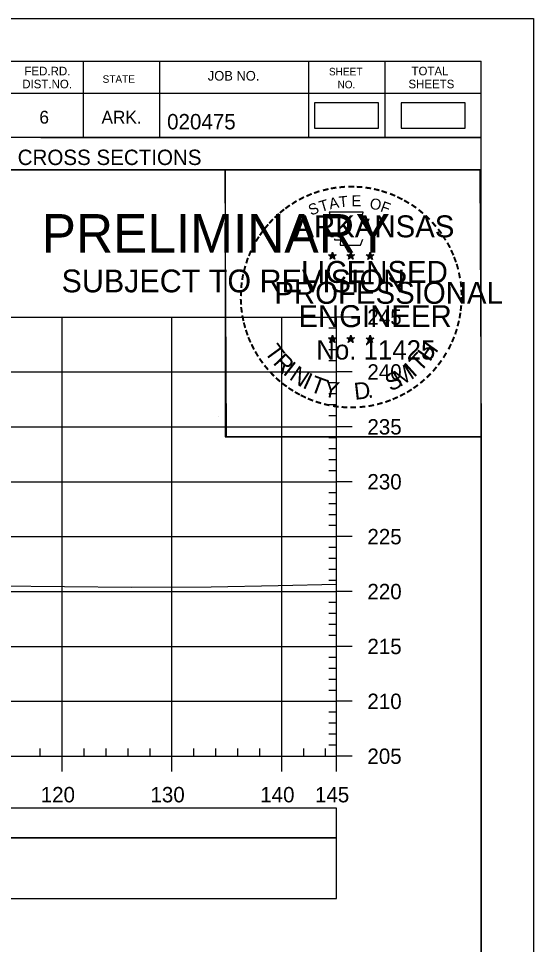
# Model space of a CAD drawing. Extents: x 1386544 to 1388153, y 379785 to 390999.
# Drawn here: x 1387001.3 to 1387048.2, y 380816.9 to 380901.3 of the extents above; entities that cross this region are included whole.
import ezdxf

# ---------------------------------------------------------------- set-up
doc = ezdxf.new("R2010")
doc.units = 0
for name, color, linetype in [('R_Axis', 7, 'Continuous'), ('R_Axis Annot', 7, 'Continuous'), ('R_Border', 7, 'Continuous'), ('R_Border PE', 7, 'Continuous'), ('R_Border Prem', 7, 'Continuous'), ('R_Exist Surface', 7, 'Continuous'), ('R_Grid', 7, 'Continuous'), ('R_No Plot', 7, 'Continuous'), ('S_SHOULDER', 7, 'Continuous')]:
    doc.layers.add(name, color=color, linetype=linetype)

msp = doc.modelspace()

# ---------------------------------------------------------------- linework, layer by layer
at = {"layer": 'R_Axis'}
for p, q in [((1387030.238, 380834.072), (1387030.238, 380874.072)), ((1387031.638, 380874.072), (1387030.238, 380874.072)), ((1387030.238, 380873.072), (1387029.538, 380873.072)), ((1387030.238, 380872.072), (1387029.538, 380872.072)), ((1387030.238, 380871.072), (1387029.538, 380871.072)), ((1387030.238, 380870.072), (1387029.538, 380870.072)), ((1387031.638, 380869.072), (1387030.238, 380869.072)), ((1387030.238, 380868.072), (1387029.538, 380868.072)), ((1387030.238, 380867.072), (1387029.538, 380867.072)), ((1387030.238, 380866.072), (1387029.538, 380866.072)), ((1387030.238, 380865.072), (1387029.538, 380865.072)), ((1387031.638, 380864.072), (1387030.238, 380864.072)), ((1387030.238, 380863.072), (1387029.538, 380863.072)), ((1387030.238, 380862.072), (1387029.538, 380862.072)), ((1387030.238, 380861.072), (1387029.538, 380861.072)), ((1387030.238, 380860.072), (1387029.538, 380860.072)), ((1387031.638, 380859.072), (1387030.238, 380859.072)), ((1387030.238, 380858.072), (1387029.538, 380858.072)), ((1387030.238, 380857.072), (1387029.538, 380857.072)), ((1387030.238, 380856.072), (1387029.538, 380856.072)), ((1387030.238, 380855.072), (1387029.538, 380855.072)), ((1387031.638, 380854.072), (1387030.238, 380854.072)), ((1387030.238, 380853.072), (1387029.538, 380853.072)), ((1387030.238, 380852.072), (1387029.538, 380852.072)), ((1387030.238, 380851.072), (1387029.538, 380851.072)), ((1387030.238, 380850.072), (1387029.538, 380850.072)), ((1387031.638, 380849.072), (1387030.238, 380849.072)), ((1387030.238, 380848.072), (1387029.538, 380848.072)), ((1387030.238, 380847.072), (1387029.538, 380847.072)), ((1387030.238, 380846.072), (1387029.538, 380846.072)), ((1387030.238, 380845.072), (1387029.538, 380845.072)), ((1387031.638, 380844.072), (1387030.238, 380844.072)), ((1387030.238, 380843.072), (1387029.538, 380843.072)), ((1387030.238, 380842.072), (1387029.538, 380842.072)), ((1387030.238, 380841.072), (1387029.538, 380841.072)), ((1387030.238, 380840.072), (1387029.538, 380840.072)), ((1387031.638, 380839.072), (1387030.238, 380839.072)), ((1387030.238, 380838.072), (1387029.538, 380838.072)), ((1387030.238, 380837.072), (1387029.538, 380837.072)), ((1387030.238, 380836.072), (1387029.538, 380836.072)), ((1387030.238, 380835.072), (1387029.538, 380835.072)), ((1387003.238, 380834.072), (1387003.238, 380834.772)), ((1387007.238, 380834.072), (1387007.238, 380834.772)), ((1387009.238, 380834.072), (1387009.238, 380834.772)), ((1387011.238, 380834.072), (1387011.238, 380834.772)), ((1387013.238, 380834.072), (1387013.238, 380834.772)), ((1387017.238, 380834.072), (1387017.238, 380834.772)), ((1387019.238, 380834.072), (1387019.238, 380834.772)), ((1387021.238, 380834.072), (1387021.238, 380834.772)), ((1387023.238, 380834.072), (1387023.238, 380834.772)), ((1387027.238, 380834.072), (1387027.238, 380834.772)), ((1387029.238, 380834.072), (1387029.238, 380834.772)), ((1386740.238, 380834.072), (1387030.238, 380834.072)), ((1387005.238, 380832.672), (1387005.238, 380834.072)), ((1387015.238, 380832.672), (1387015.238, 380834.072)), ((1387025.238, 380832.672), (1387025.238, 380834.072)), ((1387030.238, 380832.672), (1387030.238, 380834.072)), ((1387031.638, 380834.072), (1387030.238, 380834.072))]:
    msp.add_line(p, q, dxfattribs=at)
at = {"layer": 'R_Axis Annot'}
for points in [[(1386959.258, 380826.628), (1387030.238, 380826.628), (1387030.238, 380829.336), (1386959.258, 380829.336)], [(1386959.258, 380821.1), (1387030.238, 380821.1), (1387030.238, 380826.628), (1386959.258, 380826.628)]]:
    msp.add_lwpolyline(points, close=True, dxfattribs=at)
at = {"layer": 'R_Border'}
for p, q in [((1386727.238, 380897.365), (1387043.418, 380897.365)), ((1387007.158, 380897.365), (1387007.158, 380890.425)), ((1387014.098, 380897.365), (1387014.098, 380890.425)), ((1387027.678, 380897.365), (1387027.678, 380890.425)), ((1387034.618, 380897.365), (1387034.618, 380890.425)), ((1387043.418, 380691.905), (1387043.418, 380897.365)), ((1387043.418, 380894.425), (1387000.318, 380894.425)), ((1387043.418, 380894.445), (1387043.418, 380894.445)), ((1387043.418, 380890.425), (1387000.318, 380890.425)), ((1387003.278, 380890.425), (1387043.418, 380890.425)), ((1387043.418, 380887.485), (1386980.778, 380887.485))]:
    msp.add_line(p, q, dxfattribs=at)
at = {"layer": 'R_Border PE'}
for p, q in [((1387029.503, 380879.741), (1387029.852, 380879.63)), ((1387029.503, 380879.741), (1387029.756, 380879.696)), ((1387029.503, 380879.741), (1387029.74, 380879.619)), ((1387029.852, 380879.995), (1387029.811, 380879.743)), ((1387029.852, 380879.63), (1387029.852, 380879.995)), ((1387029.852, 380879.995), (1387029.901, 380879.745)), ((1387030.199, 380879.741), (1387029.852, 380879.63)), ((1387030.199, 380879.741), (1387029.913, 380879.692)), ((1387030.199, 380879.741), (1387029.995, 380879.639)), ((1387031.173, 380879.741), (1387031.522, 380879.63)), ((1387031.173, 380879.741), (1387031.426, 380879.696)), ((1387031.173, 380879.741), (1387031.41, 380879.619)), ((1387031.522, 380879.995), (1387031.481, 380879.743)), ((1387031.522, 380879.63), (1387031.522, 380879.995)), ((1387031.522, 380879.995), (1387031.571, 380879.745)), ((1387031.869, 380879.741), (1387031.522, 380879.63)), ((1387031.869, 380879.741), (1387031.583, 380879.692)), ((1387031.869, 380879.741), (1387031.665, 380879.639)), ((1387032.937, 380879.729), (1387033.286, 380879.618)), ((1387032.937, 380879.729), (1387033.19, 380879.684)), ((1387032.937, 380879.729), (1387033.174, 380879.607)), ((1387033.286, 380879.983), (1387033.245, 380879.731)), ((1387033.286, 380879.618), (1387033.286, 380879.983)), ((1387033.286, 380879.983), (1387033.335, 380879.733)), ((1387033.633, 380879.729), (1387033.286, 380879.618)), ((1387033.633, 380879.729), (1387033.347, 380879.68)), ((1387033.633, 380879.729), (1387033.429, 380879.627)), ((1387029.636, 380879.333), (1387029.852, 380879.63)), ((1387029.636, 380879.333), (1387029.762, 380879.577)), ((1387029.636, 380879.333), (1387029.85, 380879.55)), ((1387030.065, 380879.333), (1387029.85, 380879.547)), ((1387030.065, 380879.333), (1387029.852, 380879.63)), ((1387030.065, 380879.333), (1387029.928, 380879.624)), ((1387031.306, 380879.333), (1387031.522, 380879.63)), ((1387031.306, 380879.333), (1387031.432, 380879.577)), ((1387031.306, 380879.333), (1387031.52, 380879.55)), ((1387031.735, 380879.333), (1387031.52, 380879.547)), ((1387031.735, 380879.333), (1387031.522, 380879.63)), ((1387031.735, 380879.333), (1387031.598, 380879.624)), ((1387033.07, 380879.321), (1387033.286, 380879.618)), ((1387033.07, 380879.321), (1387033.196, 380879.565)), ((1387033.07, 380879.321), (1387033.284, 380879.538)), ((1387033.499, 380879.321), (1387033.284, 380879.535)), ((1387033.499, 380879.321), (1387033.286, 380879.618)), ((1387033.499, 380879.321), (1387033.362, 380879.612)), ((1387029.499, 380872.168), (1387029.848, 380872.057)), ((1387029.499, 380872.168), (1387029.752, 380872.123)), ((1387029.499, 380872.168), (1387029.736, 380872.046)), ((1387029.632, 380871.76), (1387029.848, 380872.057)), ((1387029.848, 380872.422), (1387029.807, 380872.17)), ((1387029.848, 380872.057), (1387029.848, 380872.422)), ((1387029.848, 380872.422), (1387029.897, 380872.172)), ((1387030.195, 380872.168), (1387029.848, 380872.057)), ((1387030.061, 380871.76), (1387029.848, 380872.057)), ((1387030.195, 380872.168), (1387029.909, 380872.119)), ((1387030.195, 380872.168), (1387029.991, 380872.066)), ((1387031.168, 380872.168), (1387031.517, 380872.057)), ((1387031.168, 380872.168), (1387031.421, 380872.123)), ((1387031.168, 380872.168), (1387031.405, 380872.046)), ((1387031.301, 380871.76), (1387031.517, 380872.057)), ((1387031.517, 380872.422), (1387031.476, 380872.17)), ((1387031.517, 380872.057), (1387031.517, 380872.422)), ((1387031.517, 380872.422), (1387031.566, 380872.172)), ((1387031.864, 380872.168), (1387031.517, 380872.057)), ((1387031.73, 380871.76), (1387031.517, 380872.057)), ((1387031.864, 380872.168), (1387031.578, 380872.119)), ((1387031.864, 380872.168), (1387031.66, 380872.066)), ((1387032.935, 380872.158), (1387033.284, 380872.047)), ((1387032.935, 380872.158), (1387033.188, 380872.113)), ((1387032.935, 380872.158), (1387033.172, 380872.036)), ((1387033.284, 380872.412), (1387033.243, 380872.16)), ((1387033.284, 380872.047), (1387033.284, 380872.412)), ((1387033.284, 380872.412), (1387033.333, 380872.162)), ((1387033.631, 380872.158), (1387033.284, 380872.047)), ((1387033.631, 380872.158), (1387033.345, 380872.109)), ((1387033.631, 380872.158), (1387033.427, 380872.056)), ((1387029.632, 380871.76), (1387029.758, 380872.004)), ((1387029.632, 380871.76), (1387029.846, 380871.977)), ((1387030.061, 380871.76), (1387029.846, 380871.974)), ((1387030.061, 380871.76), (1387029.924, 380872.051)), ((1387031.301, 380871.76), (1387031.427, 380872.004)), ((1387031.301, 380871.76), (1387031.515, 380871.977)), ((1387031.73, 380871.76), (1387031.515, 380871.974)), ((1387031.73, 380871.76), (1387031.593, 380872.051)), ((1387033.068, 380871.75), (1387033.284, 380872.047)), ((1387033.068, 380871.75), (1387033.194, 380871.994)), ((1387033.068, 380871.75), (1387033.282, 380871.967)), ((1387033.497, 380871.75), (1387033.282, 380871.964)), ((1387033.497, 380871.75), (1387033.284, 380872.047)), ((1387033.497, 380871.75), (1387033.36, 380872.041))]:
    msp.add_line(p, q, dxfattribs=at)
for points in [[(1387029.544, 380883.619), (1387029.813, 380882.792)], [(1387033.055, 380882.697), (1387033.197, 380882.981), (1387032.512, 380882.957), (1387032.66, 380883.619), (1387029.544, 380883.619)], [(1387030.036, 380881.196), (1387030.036, 380881.109), (1387030.599, 380881.09), (1387030.545, 380880.617), (1387032.415, 380880.617), (1387032.616, 380881.153)], [(1387029.852, 380879.995), (1387030.065, 380879.333), (1387029.503, 380879.741), (1387030.199, 380879.741), (1387029.636, 380879.333), (1387029.852, 380879.995)], [(1387031.522, 380879.995), (1387031.735, 380879.333), (1387031.173, 380879.741), (1387031.869, 380879.741), (1387031.306, 380879.333), (1387031.522, 380879.995)], [(1387033.286, 380879.983), (1387033.499, 380879.321), (1387032.937, 380879.729), (1387033.633, 380879.729), (1387033.07, 380879.321), (1387033.286, 380879.983)], [(1387029.848, 380872.422), (1387030.061, 380871.76), (1387029.499, 380872.168), (1387030.195, 380872.168), (1387029.632, 380871.76), (1387029.848, 380872.422)], [(1387031.517, 380872.422), (1387031.73, 380871.76), (1387031.168, 380872.168), (1387031.864, 380872.168), (1387031.301, 380871.76), (1387031.517, 380872.422)], [(1387033.284, 380872.412), (1387033.497, 380871.75), (1387032.935, 380872.158), (1387033.631, 380872.158), (1387033.068, 380871.75), (1387033.284, 380872.412)]]:
    msp.add_lwpolyline(points, dxfattribs=at)
for centre, radius in [((1387029.851, 380879.629), 0.172), ((1387029.851, 380879.629), 0.145), ((1387029.851, 380879.629), 0.116), ((1387029.851, 380879.629), 0.0991), ((1387029.851, 380879.629), 0.0747), ((1387029.851, 380879.629), 0.0495), ((1387029.851, 380879.629), 0.0296), ((1387031.521, 380879.629), 0.172), ((1387031.521, 380879.629), 0.145), ((1387031.521, 380879.629), 0.116), ((1387031.521, 380879.629), 0.0991), ((1387031.521, 380879.629), 0.0747), ((1387031.521, 380879.629), 0.0495), ((1387031.521, 380879.629), 0.0296), ((1387033.285, 380879.617), 0.172), ((1387033.285, 380879.617), 0.145), ((1387033.285, 380879.617), 0.116), ((1387033.285, 380879.617), 0.0991), ((1387033.285, 380879.617), 0.0747), ((1387033.285, 380879.617), 0.0495), ((1387033.285, 380879.617), 0.0296), ((1387029.847, 380872.056), 0.172), ((1387029.847, 380872.056), 0.145), ((1387029.847, 380872.056), 0.116), ((1387029.847, 380872.056), 0.0991), ((1387029.847, 380872.056), 0.0747), ((1387029.847, 380872.056), 0.0495), ((1387029.847, 380872.056), 0.0296), ((1387031.516, 380872.056), 0.172), ((1387031.516, 380872.056), 0.145), ((1387031.516, 380872.056), 0.116), ((1387031.516, 380872.056), 0.0991), ((1387031.516, 380872.056), 0.0747), ((1387031.516, 380872.056), 0.0495), ((1387031.516, 380872.056), 0.0296), ((1387033.283, 380872.046), 0.172), ((1387033.283, 380872.046), 0.145), ((1387033.283, 380872.046), 0.116), ((1387033.283, 380872.046), 0.0991), ((1387033.283, 380872.046), 0.0747), ((1387033.283, 380872.046), 0.0495), ((1387033.283, 380872.046), 0.0296)]:
    msp.add_circle(centre, radius, dxfattribs=at)
at = {"layer": 'R_Exist Surface'}
msp.add_lwpolyline([(1386948.851, 380850.208), (1386959.282, 380849.966), (1386971.175, 380849.528), (1386974.772, 380848.176), (1386974.974, 380848.09), (1386975.093, 380848.078), (1386978.262, 380847.858), (1386980.084, 380848.562), (1386983.103, 380849.689), (1386990.158, 380849.672), (1386991.783, 380849.679), (1386993.203, 380849.665), (1387011.559, 380849.467), (1387018.803, 380849.514), (1387024.904, 380849.635), (1387030.238, 380849.744)], dxfattribs=at)
at = {"layer": 'R_Grid'}
for p, q in [((1386740.238, 380874.072), (1387030.238, 380874.072)), ((1386740.238, 380874.072), (1387030.238, 380874.072)), ((1387005.238, 380834.072), (1387005.238, 380874.072)), ((1387005.238, 380834.072), (1387005.238, 380874.072)), ((1387015.238, 380834.072), (1387015.238, 380874.072)), ((1387015.238, 380834.072), (1387015.238, 380874.072)), ((1387025.238, 380834.072), (1387025.238, 380874.072)), ((1387025.238, 380834.072), (1387025.238, 380874.072)), ((1387030.238, 380834.072), (1387030.238, 380874.072)), ((1387030.238, 380834.072), (1387030.238, 380874.072)), ((1386740.238, 380869.072), (1387030.238, 380869.072)), ((1386740.238, 380869.072), (1387030.238, 380869.072)), ((1386740.238, 380864.072), (1387030.238, 380864.072)), ((1386740.238, 380864.072), (1387030.238, 380864.072)), ((1386740.238, 380859.072), (1387030.238, 380859.072)), ((1386740.238, 380859.072), (1387030.238, 380859.072)), ((1386740.238, 380854.072), (1387030.238, 380854.072)), ((1386740.238, 380854.072), (1387030.238, 380854.072)), ((1386740.238, 380849.072), (1387030.238, 380849.072)), ((1386740.238, 380849.072), (1387030.238, 380849.072)), ((1386740.238, 380844.072), (1387030.238, 380844.072)), ((1386740.238, 380844.072), (1387030.238, 380844.072)), ((1386740.238, 380839.072), (1387030.238, 380839.072)), ((1386740.238, 380839.072), (1387030.238, 380839.072)), ((1386740.238, 380834.072), (1387030.238, 380834.072)), ((1386740.238, 380834.072), (1387030.238, 380834.072))]:
    msp.add_line(p, q, dxfattribs=at)
at = {"layer": 'R_No Plot'}
for p, q in [((1386714.837, 380901.26), (1387048.17, 380901.26)), ((1387019.452, 380865.03), (1387019.452, 380865.03))]:
    msp.add_line(p, q, dxfattribs=at)
for points in [[(1386714.83, 380901.26), (1387048.17, 380901.26), (1387048.17, 380687.922), (1386714.83, 380687.922)], [(1386961.158, 380897.365), (1386980.778, 380897.365), (1386980.778, 380887.485), (1386996.89, 380887.485), (1387020.089, 380887.485), (1387020.089, 380863.153), (1387043.418, 380863.153), (1387043.418, 380691.905), (1386727.238, 380691.905), (1386727.238, 380897.365)], [(1387020.089, 380887.485), (1387043.297, 380887.485), (1387043.418, 380863.153), (1387020.21, 380863.153)]]:
    msp.add_lwpolyline(points, close=True, dxfattribs=at)
at = {"layer": 'S_SHOULDER'}
for points in [[(1387028.231, 380891.27), (1387034.064, 380891.27), (1387034.064, 380893.581), (1387028.231, 380893.581)], [(1387036.101, 380891.27), (1387041.934, 380891.27), (1387041.934, 380893.581), (1387036.101, 380893.581)]]:
    msp.add_lwpolyline(points, close=True, dxfattribs=at)

# ---------------------------------------------------------------- texts
at = {"layer": 'R_Axis Annot'}
for s, p in [('245', (1387033.038, 380873.372)), ('240', (1387033.038, 380868.372)), ('235', (1387033.038, 380863.372)), ('230', (1387033.038, 380858.372)), ('225', (1387033.038, 380853.372)), ('220', (1387033.038, 380848.372)), ('215', (1387033.038, 380843.372)), ('210', (1387033.038, 380838.372)), ('205', (1387033.038, 380833.372)), ('120', (1387003.276, 380829.872)), ('130', (1387013.276, 380829.872)), ('140', (1387023.276, 380829.872)), ('145', (1387028.263, 380829.872))]:
    msp.add_text(s, height=1.4, dxfattribs=at).set_placement(p)
at = {"layer": 'R_Border'}
for s, height, p in [('FED.RD.', 0.7819, (1387001.798, 380896.085)), ('SHEET', 0.684, (1387029.538, 380896.085)), ('TOTAL', 0.7819, (1387037.058, 380896.085)), ('DIST.NO.', 0.7819, (1387001.598, 380894.905)), ('STATE', 0.684, (1387008.918, 380895.405)), ('JOB NO.', 0.8792, (1387018.498, 380895.605)), ('SHEETS', 0.7819, (1387036.778, 380894.905)), ('NO.', 0.684, (1387030.318, 380894.905)), ('6', 1.172, (1387003.158, 380891.685)), ('ARK.', 1.1723, (1387008.818, 380891.685)), ('020475', 1.4, (1387014.794, 380891.165)), ('CROSS SECTIONS', 1.4, (1387001.181, 380887.916))]:
    msp.add_text(s, height=height, rotation=360, dxfattribs=at).set_placement(p)
at = {"layer": 'R_Border PE'}
for s, height, rotation, p in [('-', 1.6, 19.17608, (1387028.291, 380884.746)), ('-', 1.6, 13.63015, (1387029.041, 380884.987)), ('-', 1.6, 10.21935, (1387029.719, 380885.149)), ('-', 1.6, 5.89682, (1387030.448, 380885.259)), ('-', 1.6, 0.18623, (1387031.22, 380885.331)), ('-', 1.6, 357.74304, (1387031.943, 380885.318)), ('-', 1.6, 352.16172, (1387032.687, 380885.262)), ('-', 1.6, 347.20489, (1387033.406, 380885.148)), ('-', 1.6, 342.3362, (1387034.041, 380884.993)), ('-', 1.6, 34.06357, (1387026.427, 380883.79)), ('-', 1.6, 28.79182, (1387027.024, 380884.16)), ('-', 1.6, 24.30721, (1387027.657, 380884.477)), ('T', 1, 16.4036, (1387028.812, 380883.628)), ('A', 1, 11.21318, (1387029.638, 380883.879)), ('T', 1, 6.02276, (1387030.487, 380884.045)), ('E', 1, 0.83234, (1387031.592, 380884.155)), ('O', 1, 350.4515, (1387033.196, 380883.945)), ('-', 1.6, 337.85509, (1387034.776, 380884.77)), ('-', 1.6, 334.12109, (1387035.407, 380884.499)), ('-', 1.6, 329.64089, (1387035.986, 380884.216)), ('-', 1.6, 38.95066, (1387025.373, 380883.017)), ('-', 1.6, 36.23174, (1387025.849, 380883.395)), ('S', 1, 21.59401, (1387027.898, 380883.297)), ('F', 1, 340.07066, (1387034.15, 380883.717)), ('-', 1.6, 325.86266, (1387036.629, 380883.855)), ('-', 1.6, 320.52971, (1387037.239, 380883.429)), ('-', 1.6, 48.42305, (1387024.492, 380882.122)), ('-', 1.6, 42.96224, (1387024.94, 380882.6)), ('ARKANSAS', 2, 360, (1387026.396, 380881.331)), ('-', 1.6, 315.57859, (1387037.838, 380882.941)), ('-', 1.6, 50.61417, (1387024.089, 380881.636)), ('-', 1.6, 309.87973, (1387038.407, 380882.391)), ('-', 1.6, 58.07063, (1387023.351, 380880.542)), ('-', 1.6, 54.23247, (1387023.676, 380881.069)), ('-', 1.6, 306.65218, (1387038.932, 380881.789)), ('-', 1.4, 303.67529, (1387039.418, 380881.221)), ('-', 1.6, 62.87135, (1387023.038, 380879.928)), ('-', 1.6, 299.66835, (1387039.737, 380880.614)), ('-', 1.6, 67.77427, (1387022.779, 380879.317)), ('-', 1.6, 294.66279, (1387040.061, 380880.002)), ('-', 1.6, 72.39447, (1387022.56, 380878.687)), ('LICENSED', 2, 360, (1387026.994, 380877.182)), ('DWB', 0.01, 360, (1387029.839, 380879.624)), ('DWB', 0.01, 360, (1387031.509, 380879.624)), ('DWB', 0.01, 360, (1387033.273, 380879.614)), ('-', 1.6, 290.57283, (1387040.318, 380879.425)), ('-', 1.6, 285.12326, (1387040.552, 380878.845)), ('-', 1.6, 81.20126, (1387022.231, 380877.26)), ('-', 1.6, 75.46096, (1387022.363, 380877.973)), ('-', 1.6, 280.54934, (1387040.752, 380878.103)), ('-', 1.6, 85.18634, (1387022.155, 380876.569)), ('PROFESSIONAL', 2, 360, (1387024.57, 380875.278)), ('-', 1.6, 276.59616, (1387040.914, 380877.335)), ('-', 1.6, 89.06224, (1387022.13, 380875.868)), ('-', 1.6, 274.33011, (1387040.974, 380876.613)), ('-', 1.6, 94.19588, (1387022.165, 380875.143)), ('-', 1.6, 269.94067, (1387041.008, 380875.981)), ('-', 1.6, 98.94793, (1387022.237, 380874.476)), ('ENGINEER', 2, 360, (1387026.757, 380873.153)), ('-', 1.6, 263.5172, (1387040.989, 380875.315)), ('-', 1.6, 101.71495, (1387022.372, 380873.743)), ('-', 1.6, 255.7626, (1387040.808, 380873.983)), ('-', 1.6, 260.99529, (1387040.918, 380874.661)), ('-', 1.6, 105.45785, (1387022.534, 380873.148)), ('-', 1.6, 109.08742, (1387022.749, 380872.517)), ('-', 1.6, 252.86809, (1387040.627, 380873.263)), ('-', 1.6, 114.06432, (1387023.003, 380871.921)), ('DWB', 0.01, 360, (1387029.835, 380872.052)), ('DWB', 0.01, 360, (1387031.504, 380872.052)), ('-', 1.6, 247.88866, (1387040.404, 380872.59)), ('-', 1.6, 115.72885, (1387023.308, 380871.303)), ('T', 1.54, 306.04056, (1387023.607, 380870.895)), ('No. 11425', 1.757, 360, (1387028.385, 380870.202)), ('DWB', 0.01, 360, (1387033.271, 380872.042)), ('H', 1.54, 54.60883, (1387038.727, 380869.93)), ('-', 1.6, 244.61971, (1387040.142, 380871.961)), ('-', 1.6, 120.44712, (1387023.665, 380870.717)), ('R', 1.54, 314.00497, (1387024.37, 380869.847)), ('T', 1.54, 46.64442, (1387037.838, 380868.988)), ('-', 1.6, 239.07125, (1387039.748, 380871.209)), ('-', 1.6, 125.89344, (1387024.068, 380870.156)), ('-', 1.6, 130.71812, (1387024.53, 380869.604)), ('I', 1.54, 321.96938, (1387025.27, 380868.915)), ('N', 1.54, 326.50021, (1387025.837, 380868.443)), ('M', 1.54, 32.65632, (1387035.992, 380867.662)), ('I', 1.54, 42.11359, (1387037.276, 380868.509)), ('-', 1.6, 231.25377, (1387038.916, 380869.99)), ('-', 1.6, 233.84524, (1387039.346, 380870.556)), ('-', 1.6, 134.22381, (1387025.047, 380869.059)), ('I', 1.54, 335.36034, (1387027.045, 380867.657)), ('T', 1.54, 339.89117, (1387027.706, 380867.33)), ('S', 1.54, 26.9312, (1387035.153, 380867.257)), ('-', 1.6, 225.76533, (1387038.437, 380869.426)), ('-', 1.6, 138.93382, (1387025.572, 380868.595)), ('-', 1.6, 144.64634, (1387026.128, 380868.189)), ('Y', 1.54, 347.85558, (1387028.923, 380866.884)), ('D', 1.54, 6.39691, (1387031.908, 380866.526)), ('-', 1.6, 215.73633, (1387037.366, 380868.445)), ('-', 1.6, 221.08509, (1387037.915, 380868.917)), ('-', 1.6, 148.08978, (1387026.689, 380867.818)), ('-', 1.6, 151.57039, (1387027.268, 380867.493)), ('-', 1.6, 154.60019, (1387027.79, 380867.246)), ('-', 1.6, 207.35684, (1387036.274, 380867.712)), ('-', 1.6, 212.24909, (1387036.832, 380868.058)), ('-', 1.6, 158.56121, (1387028.414, 380866.992)), ('-', 1.6, 162.79826, (1387029.101, 380866.779)), ('-', 1.6, 167.55551, (1387029.816, 380866.615)), ('.', 1.54, 13.76417, (1387033.1, 380866.653)), ('-', 1.6, 195.47429, (1387034.354, 380866.878)), ('-', 1.6, 200.71842, (1387035.031, 380867.12)), ('-', 1.6, 204.25161, (1387035.65, 380867.393)), ('-', 1.6, 173.11546, (1387030.588, 380866.505)), ('-', 1.6, 176.51827, (1387031.336, 380866.452)), ('-', 1.6, 181.59176, (1387032.08, 380866.471)), ('-', 1.6, 185.81666, (1387032.889, 380866.547)), ('-', 1.6, 191.28576, (1387033.625, 380866.679))]:
    msp.add_text(s, height=height, rotation=rotation, dxfattribs=at).set_placement(p)
at = {"layer": 'R_Border Prem'}
for s, height, p in [('PRELIMINARY', 3.5, (1387003.369, 380879.949)), ('DWB', 0.01, (1387004.115, 380881.798)), ('SUBJECT TO REVISION', 2.07511, (1387005.178, 380876.32))]:
    msp.add_text(s, height=height, rotation=360, dxfattribs=at).set_placement(p)

doc.saveas('drawing.dxf')
